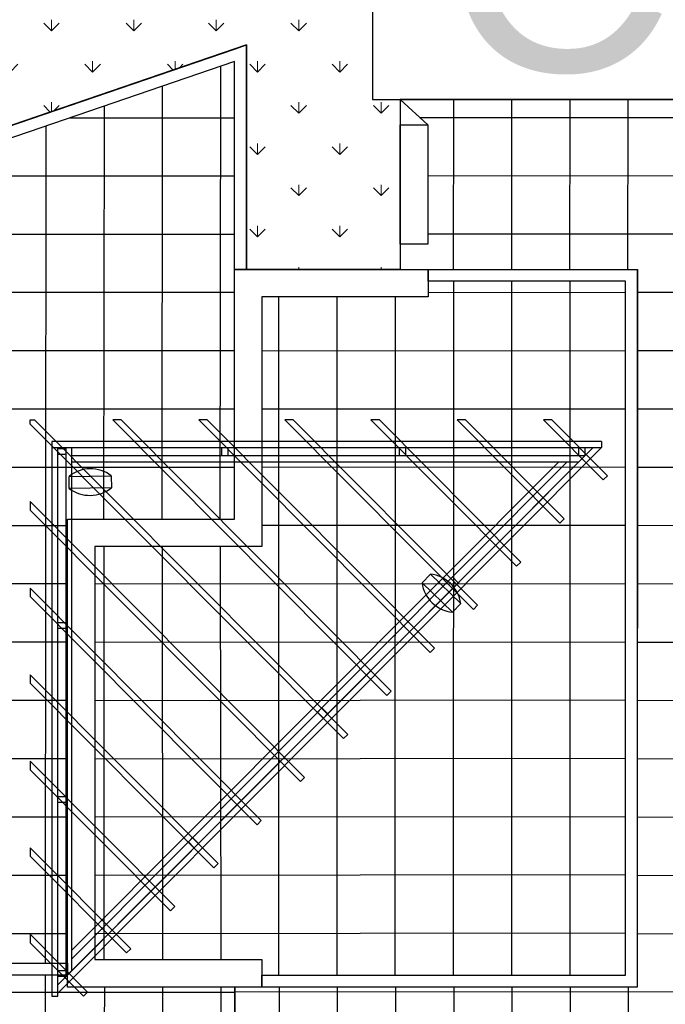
# Model space of a CAD drawing. Extents: x 147111805 to 147230536, y 410950310 to 411028142.
# Tile 257 of 260: x 147173031 to 147180066, y 410992818 to 411003544. Entities that reach past the tile are written whole.
import ezdxf

# ---------------------------------------------------------------- set-up
doc = ezdxf.new("R2010")
doc.units = 0
doc.header["$LTSCALE"] = 100
doc.layers.add('T--A9041--_VERHARDINGEN_Tegels', color=9, linetype='Continuous', transparency=0.3)
doc.layers.add('T--A9042--_BEPLANTINGEN', color=81, linetype='Continuous', lineweight=0)
for name, color, linetype in [('T--L9020--_GEBOUW_Contour', 1, 'Continuous'), ('T--L9033--_AFSCHEIDINGEN_Betonrand', 2, 'Continuous'), ('T--L9033--_AFSCHEIDINGEN_Muur', 7, 'Continuous'), ('T--L9042--_BEPLANTINGEN', 3, 'Continuous'), ('T--L9071--_TERREINMEUBILAIR_Stoelen', 1, 'Continuous'), ('T--T9020--_GEBOUW', 170, 'Continuous')]:
    doc.layers.add(name, color=color, linetype=linetype)
doc.layers.add('T--L9071--_TERREINMEUBILAIR_Afvalbak', color=7, linetype='Continuous', true_color=0xf8991e)
doc.styles.get("Standard").update_dxf_attribs({"font": 'arial.ttf'})
pattern_1 = [(90, (0, 0), (-635, 0), []), (180, (0, 0), (0, -635), [])]

# ---------------------------------------------------------------- blocks, each defined once
blk = doc.blocks.new('houten paal 9x6_5cm')
at = {"layer": 'T--L9071--_TERREINMEUBILAIR_Stoelen'}
blk.add_lwpolyline([(0, 65), (90, 65), (90, 0), (0, 0)], close=True, dxfattribs=at)
blk = doc.blocks.new('Pergula Weidonklaan 100')
at = {"layer": 'T--L9071--_TERREINMEUBILAIR_Stoelen'}
for points in [[(-254.1035096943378, 6278.197383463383), (3161.46566721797, 2852.869227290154), (3115.392385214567, 2807.018898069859), (-300, 6232.169757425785)], [(-300, 6232.169757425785), (-300.0000000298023, 6278.197383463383), (-254.1035096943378, 6278.197383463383)], [(690.8923004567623, 6278.197383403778), (3632.830783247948, 3321.953364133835), (3586.757501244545, 3276.103034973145), (599.1905632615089, 6278.197383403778)], [(690.8923004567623, 6278.197383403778), (599.1905632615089, 6278.197383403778)], [(1629.071611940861, 6278.197383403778), (4104.195899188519, 3791.037500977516), (4058.122617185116, 3745.187171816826), (1537.369874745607, 6278.197383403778)], [(1629.071611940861, 6278.197383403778), (1537.369874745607, 6278.197383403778)], [(2567.250923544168, 6278.197383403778), (4575.561015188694, 4260.121637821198), (4529.487733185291, 4214.271308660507), (2475.549186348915, 6278.197383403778)], [(2567.250923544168, 6278.197383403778), (2475.549186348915, 6278.197383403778)], [(3505.430235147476, 6278.197383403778), (5046.926131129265, 4729.205774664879), (5000.852849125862, 4683.355445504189), (3413.728497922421, 6278.197383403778)], [(3505.430235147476, 6278.197383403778), (3413.728497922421, 6278.197383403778)], [(4444.762667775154, 6278.197383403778), (5519.172676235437, 5199.167075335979), (5473.099394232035, 5153.316746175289), (4353.035383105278, 6278.197383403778)], [(4444.762667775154, 6278.197383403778), (4353.035383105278, 6278.197383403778)], [(5384.830367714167, 6278.197383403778), (5989.48884382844, 5670.938686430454), (5943.415561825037, 5625.088357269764), (5293.103083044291, 6278.197383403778)], [(5384.830367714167, 6278.197383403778), (5293.103083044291, 6278.197383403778)], [(5925.56286790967, 6043.197383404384), (-65.00000000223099, 6043.197383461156)], [(-65.00000000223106, 6043.197383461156), (-65.00000005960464, 0), (0, 0), (0, 5978.197383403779)], [(5925.56286790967, 6043.197383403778), (5925.56286790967, 5978.197383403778)], [(-65.00000000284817, 5978.197383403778), (5925.56286790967, 5978.197383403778)], [(5834.72234127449, 5978.197383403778), (-9.094947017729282e-13, 125.4188657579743)], [(-7.105427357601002e-15, 43.75525660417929), (5.20128345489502, 38.57001942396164), (5925.56286790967, 5977.252800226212), (5924.615361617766, 5978.197383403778)], [(90.00000002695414, 5978.197383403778), (89.99999997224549, 215.6973804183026)], [(155.0000000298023, 280.8985299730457), (155.0000000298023, 5978.197383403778)], [(90, 215.6973834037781), (5744.999999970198, 5888.197383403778)], [(5744.999999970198, 5888.19738334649), (155.0000000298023, 5888.197383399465)], [(155.0000000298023, 5823.197383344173), (5680.20052877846, 5823.197383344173)], [(5461.33528968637, 5823.197383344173), (155.0000000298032, 500.4410679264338)], [(155.0000000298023, 408.3748422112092), (5553.117485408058, 5823.197383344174)], [(-300, 5388.425372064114), (2690.100551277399, 2383.785090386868), (2644.027269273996, 2337.934761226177), (-300, 5296.277723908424)], [(-300, 5388.425372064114), (-300, 5296.277723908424)], [(-300, 4445.684048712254), (2218.735435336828, 1914.700953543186), (2172.662153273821, 1868.850624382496), (-300, 4353.536400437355)], [(-300, 4445.684048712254), (-300, 4353.536400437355)], [(-300, 3502.94272518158), (1747.370319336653, 1445.616816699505), (1701.29703733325, 1399.766487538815), (-300, 3410.79507702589)], [(-300, 3502.94272518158), (-300, 3410.79507702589)], [(-300, 2560.20140171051), (1276.005203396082, 976.5326798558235), (1229.931921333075, 930.6823506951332), (-300, 2468.053753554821)], [(-300, 2560.20140171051), (-300, 2468.053753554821)], [(-300, 1617.460078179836), (795.3279649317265, 516.8059467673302), (749.2546829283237, 470.9556176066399), (-300, 1525.312430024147)], [(-300, 1617.460078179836), (-300, 1525.312430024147)], [(-300, 674.7187547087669), (325.8252734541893, 45.85032916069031), (279.7519914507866, 0), (-300, 582.5711065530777)], [(-300, 674.7187547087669), (-300, 582.5711065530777)]]:
    blk.add_lwpolyline(points, dxfattribs=at)
for p in [(0, 5900.697383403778), (0, 4005.697383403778), (0, 2110.697383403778), (0, 215.6973834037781)]:
    blk.add_blockref('houten paal 9x6_5cm', p, dxfattribs=at)
for p, rotation in [((1854.999999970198, 5888.197383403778), 90), ((3789.999999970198, 5888.197383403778), 90), ((5744.999999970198, 5888.197383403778), 90), ((4255.283134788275, 4521.346742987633), 315.088516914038), ((2832.665891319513, 3094.327058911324), 315.088516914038), ((1424.168918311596, 1681.471341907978), 315.088516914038)]:
    blk.add_blockref('houten paal 9x6_5cm', p, dxfattribs=dict(at, rotation=rotation))
blk = doc.blocks.new('Afvalbak')
at = {"layer": 'T--L9071--_TERREINMEUBILAIR_Afvalbak', "linetype": 'Continuous'}
blk.add_lwpolyline([(-65, 0), (65, 0), (65, -460), (-65, -460)], close=True, dxfattribs=at)
for centre, start, end in [((225.625, -230), 141.6419839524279, 218.3580160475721), ((-225.625, -230), 321.6419839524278, 38.35801604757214)]:
    blk.add_arc(centre, 370.625, start, end, dxfattribs=at)

msp = doc.modelspace()

# ---------------------------------------------------------------- hatches: boundary and pattern name
at = {"layer": 'T--A9041--_VERHARDINGEN_Tegels'}
h = msp.add_hatch(dxfattribs=at)
h.set_pattern_fill('ANSI37', color=256, scale=200, angle=45)
h.set_pattern_definition(pattern_1)
h.paths.add_polyline_path([(147180477.0247924, 411003375.0295461), (147180477.0247924, 411002674.3203123), (147177177.0247924, 411002674.3203123), (147177477.0247924, 411002399.3042458), (147177477.0247924, 411001099.2518569), (147177177.0247924, 411001099.3042458), (147177177.0247924, 411000824.3405682), (147179761.1796708, 411000824.2881752), (147179761, 410993004.3405682), (147175374.6155927, 410993004.2881792), (147175374.6155927, 410992729.3245016), (147175674.6155927, 410992729.3245016), (147175674.6155927, 410987550.9475302), (147181040.4665148, 410987547.2628266), (147181040.4665149, 410993003.8931988), (147181056, 410997065), (147180371, 410997065), (147180371, 410998065), (147181056, 410998065), (147181043.1514915, 411000823.8913551), (147181054.4189452, 411003374.9704539)])
h = msp.add_hatch(dxfattribs=at)
h.set_pattern_fill('ANSI37', color=256, scale=200, angle=45)
h.set_pattern_definition(pattern_1)
h.paths.add_polyline_path([(147173550.8201925, 410998104.3405682), (147175370.8201925, 410998104.3405682), (147175370.8201925, 411000824.3405682), (147175370.8201925, 411003089.8506306), (147166110.8201925, 410999919.6349176), (147166110.8201925, 410993264.3405678), (147173550.8201925, 410993264.3405678)])
h = msp.add_hatch(dxfattribs=at)
h.set_pattern_fill('ANSI37', color=256, scale=200, angle=45)
h.set_pattern_definition(pattern_1)
h.paths.add_polyline_path([(147179631, 411000694.2881801), (147177480.8201925, 411000694.2881793), (147177480.8201925, 411000524.3405682), (147175670.8201925, 411000524.3405682), (147175670.8201925, 410997804.3405682), (147173850.8201925, 410997804.3405682), (147173850.8201925, 410993304.3405682), (147175670.8201925, 410993304.3405682), (147175670.8201925, 410993134.3405682), (147179631, 410993134.340569)])
h = msp.add_hatch(dxfattribs=at)
h.set_pattern_fill('ANSI37', color=256, scale=200, angle=45)
h.set_pattern_definition(pattern_1)
h.paths.add_polyline_path([(147171124.6155927, 410978496.7849257), (147171124.6155927, 410985174.1051784), (147175311.8159577, 410985174.1051784), (147179724.0163228, 410985174.1051784), (147179724.0163228, 410987548.1668265), (147175674.6155927, 410987550.9475302), (147175674.6155927, 410986269.3768906), (147173554.6155927, 410986269.3768906), (147173554.6155927, 410986569.3768906), (147175374.6155927, 410986569.3768906), (147175374.6155927, 410989649.3768906), (147175374.6155927, 410993004.2881792), (147173550.8201925, 410993004.2881792), (147173550.8201925, 410993134.3405678), (147165980.8201925, 410993134.3405678), (147159696.0572113, 410993137.1650009), (147159704.9791517, 410992687.6886738), (147159705.673752, 410992652.6955669), (147159710.6310576, 410990922.4531842), (147159740.006855, 410990923.0362831), (147159789.3234792, 410988438.5257165), (147159881.8045546, 410983779.4434608), (147160071.926593, 410974201.3302012), (147160091.7723167, 410973201.5271471), (147160156.2709204, 410969952.1672208), (147160833.6374897, 410969965.612699), (147162965.7175028, 410970007.9337059), (147169999.3319892, 410970147.5483757), (147172541.3312546, 410970198.0061296), (147177217.9100407, 410970290.8345047), (147177327.8883767, 410970293.0175343), (147177280.2586386, 410972692.5448644), (147177850.1463795, 410972703.8569272), (147179529.8155105, 410972737.1977439), (147180789.5630606, 410972762.4198964), (147181028.8837267, 410972767.3274566), (147181031.0428523, 410975911.5547846), (147179805.6507454, 410975912.3962522), (147178580.2586386, 410975912.3962522), (147178580.2586386, 410979449.1051784), (147177580.2586386, 410979449.1051784), (147177580.2586386, 410977681.1714507), (147177580.2586386, 410975913.2377229), (147171124.6155927, 410975913.2377229)])
h.paths.add_polyline_path([(147165184.9788649, 410982437.8420166), (147164184.9788649, 410982437.8420166), (147164184.9788649, 410983437.8420166), (147165184.9788649, 410983437.8420166)], flags=16)
at = {"layer": 'T--A9042--_BEPLANTINGEN'}
h = msp.add_hatch(dxfattribs=at)
h.set_pattern_fill('GRASS', color=256, scale=25)
h.set_pattern_definition([(90, (0, 0), (-449.012806, 449.012806), [119.0625, -778.963112]), (45, (0, 0), (-449.0128060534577, 449.0128060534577), [119.0625, -515.9375]), (135, (0, 0), (-449.0128060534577, -449.0128060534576), [119.0625, -515.9375])])
h.paths.add_polyline_path([(147165980.8201925, 411000012.5359663), (147175500.8201925, 411003271.7642154), (147175500.8201925, 411000824.3405682), (147177177.0247924, 411000824.3405682), (147177177.0247924, 411001099.3042458), (147177177.0247924, 411002674.3203123), (147176877.0247924, 411002674.3203123), (147176872.8222102, 411005179.7915094), (147163880.8201925, 411001159.9428887), (147163880.8201925, 410994054.3405678), (147165980.8201925, 410994054.3405678)])

# ---------------------------------------------------------------- linework, layer by layer
at = {"layer": 'T--L9020--_GEBOUW_Contour'}
msp.add_lwpolyline([(147176872.4712293, 411005389.0372598), (147176877.0247924, 411002674.3203123), (147180477.0247924, 411002674.3203123), (147180477.0247924, 411006504.3203123)], close=True, dxfattribs=at)
at = {"layer": 'T--L9033--_AFSCHEIDINGEN_Betonrand'}
for points in [[(147173550.8201925, 410993264.3405678), (147173550.8201925, 410993134.3405678), (147165980.8201925, 410993134.3405678), (147165980.8201925, 411000012.5359663), (147175370.8201925, 411003224.3405682), (147175500.8201925, 411003271.7642154), (147175500.8201925, 411003224.3405682), (147175500.8201925, 411000824.3405682), (147175370.8201925, 411000824.3405682), (147175370.8201925, 411003089.8506306), (147166110.8201925, 410999919.6349176), (147166110.8201925, 410993264.3405678)], [(147177480.8201925, 411000824.3405682), (147179761, 411000824.2881793), (147179761, 411000694.2881793), (147179761, 410993004.3405682), (147175670.8201925, 410993004.3405682), (147175670.8201925, 410993134.3405682), (147179631, 410993134.340569), (147179631, 411000694.2881801), (147177480.8201925, 411000694.2881793)]]:
    msp.add_lwpolyline(points, close=True, dxfattribs=at)
at = {"layer": 'T--L9033--_AFSCHEIDINGEN_Muur'}
for points in [[(147177477.0247924, 411002399.3042458), (147177477.0247924, 411001099.3042458), (147177177.0247924, 411001099.3042458), (147177177.0247924, 411002399.3042458)], [(147177180.8201925, 411000824.3405682), (147177480.8201925, 411000824.3405682), (147177480.8201925, 411000524.3405682), (147175670.8201925, 411000524.3405682), (147175670.8201925, 410997804.3405682), (147173850.8201925, 410997804.3405682), (147173850.8201925, 410993304.3405682), (147175670.8201925, 410993304.3405682), (147175670.8201925, 410993004.3405682), (147173550.8201925, 410993004.3405682), (147173550.8201925, 410998104.3405682), (147175370.8201925, 410998104.3405682), (147175370.8201925, 411000824.3405682), (147177180.8201925, 411000824.3405682)]]:
    msp.add_lwpolyline(points, close=True, dxfattribs=at)
at = {"layer": 'T--L9042--_BEPLANTINGEN'}
msp.add_lwpolyline([(147165980.8201925, 410994054.3405678), (147163880.8201925, 410994054.3405678), (147163880.8201925, 411001159.9428887), (147163880.8201925, 411001159.9428887), (147176872.8222102, 411005179.7915094), (147176877.0247924, 411002674.3203123), (147177177.0247924, 411002674.3203123), (147177177.0247924, 411001099.3042458), (147177177.0247924, 411000824.3405682), (147175500.8201925, 411000824.3405682), (147175500.8201925, 411003271.7642154), (147165980.8201925, 411000012.5359663)], close=True, dxfattribs=at)
at = {"layer": 'T--L9042--_BEPLANTINGEN', "color": 9, "true_color": 0xc7c8ca}
msp.add_lwpolyline([(147180477.0247924, 411003375.0295461), (147180477.0247924, 411002674.3203123), (147177177.0247924, 411002674.3203123), (147177477.0247924, 411002399.3042458), (147177477.0247924, 411001099.2518569), (147177177.0247924, 411001099.3042458), (147177177.0247924, 411000824.3405682), (147179761.1796708, 411000824.2881752), (147179761, 410993004.3405682), (147175374.6155927, 410993004.2881792), (147175374.6155927, 410992729.3245016), (147175674.6155927, 410992729.3245016), (147175674.6155927, 410987550.9475302), (147181040.4665148, 410987547.2628266), (147181040.4665149, 410993003.8931988), (147181056, 410997065), (147180371, 410997065), (147180371, 410998065), (147181056, 410998065), (147181043.1514915, 411000823.8913551), (147181054.4189452, 411003374.9704539)], close=True, dxfattribs=at)
msp.add_lwpolyline([(147175374.6155927, 410989649.3768906), (147175374.6155927, 410993004.2881792), (147173550.8201925, 410993004.2881792), (147173550.8201925, 410993134.3405678), (147165980.8201925, 410993134.3405678), (147159696.0572113, 410993137.1650009), (147159704.9791517, 410992687.6886738)], dxfattribs=at)

# ---------------------------------------------------------------- block references
at = {"layer": 'T--L9071--_TERREINMEUBILAIR_Afvalbak', "linetype": 'Continuous'}
for p, rotation in [((147174029.7220962, 410998510.5003126), 270.8622662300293), ((147177791.0881304, 410997136.5739477), 225.9507831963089)]:
    msp.add_blockref('Afvalbak', p, dxfattribs=dict(at, rotation=rotation))
at = {"layer": 'T--L9071--_TERREINMEUBILAIR_Stoelen'}
msp.add_blockref('Pergula Weidonklaan 100', (147173444.9296427, 410992905.7075119), dxfattribs=at)

# ---------------------------------------------------------------- texts
at = {"layer": 'T--T9020--_GEBOUW', "insert": (147177637.5337908, 411005482.8267132), "char_height": 2500, "attachment_point": 1}
msp.add_mtext_dynamic_manual_height_columns('C', width=3560.104954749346, gutter_width=1250, heights=[0], dxfattribs=at)

doc.saveas('drawing.dxf')
